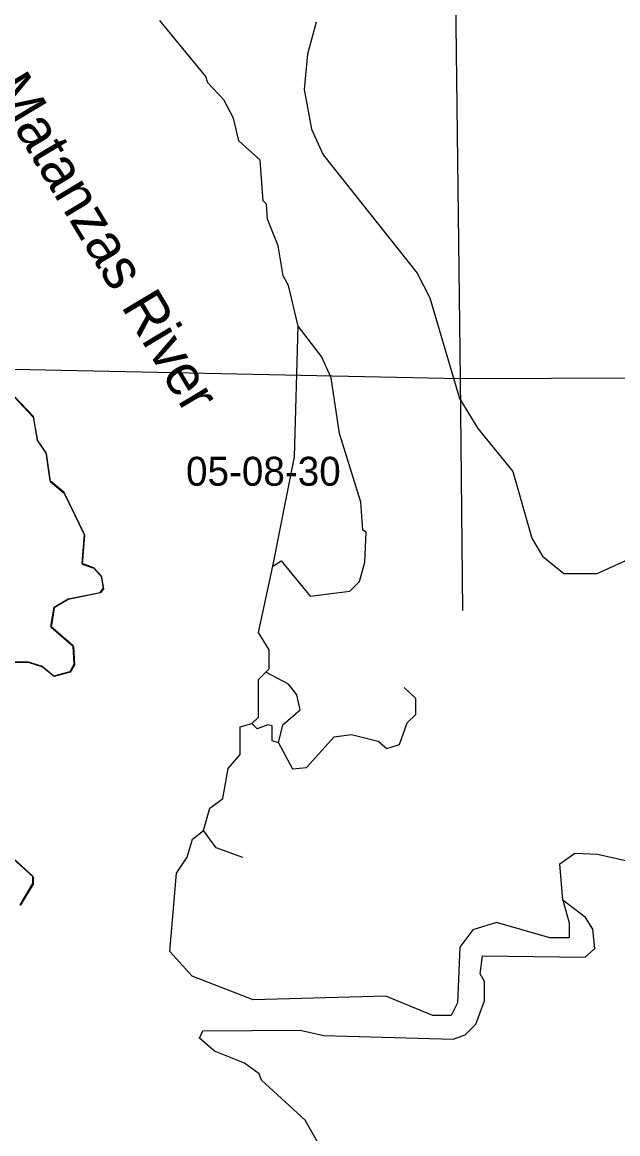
# Model space of a CAD drawing. Extents: x 418523 to 616617, y 1878279 to 2196743.
# Drawn here: x 559590 to 564227, y 1997576 to 2006226 of the extents above; entities that cross this region are included whole.
import ezdxf

# ---------------------------------------------------------------- set-up
doc = ezdxf.new("R2010")
doc.units = 0
for name, color, linetype in [('Level 1', 7, 'Continuous'), ('Level 2', 7, 'Continuous'), ('Level 41', 7, 'Continuous'), ('Level 5', 7, 'Continuous'), ('Level 7', 7, 'Continuous'), ('Level 8', 7, 'Continuous')]:
    doc.layers.add(name, color=color, linetype=linetype)

msp = doc.modelspace()

# ---------------------------------------------------------------- linework, layer by layer
at = {"layer": 'Level 1'}
for p, q in [((562934.981, 2008787.11), (563000.418, 2003453.518)), ((558750.565, 2003543.421), (563000.418, 2003453.518)), ((563000.418, 2003453.518), (568285.081, 2003473.091)), ((563000.418, 2003453.518), (563017.489, 2001649.021))]:
    msp.add_line(p, q, dxfattribs=at)
at = {"layer": 'Level 5'}
for points in [[(561738.244, 2003859.931), (561664.227, 2004176.977), (561622.815, 2004252.128), (561581.879, 2004485.683), (561499.204, 2004694.346), (561491.222, 2004811.09), (561466.311, 2004836.17), (561442.314, 2005153.046), (561276.078, 2005303.618), (561234.954, 2005478.821), (561160.379, 2005620.794), (561035.764, 2005754.566), (561019.253, 2005804.656), (560662.187, 2006239.292)], [(561540.473, 2001993.206), (561709.942, 2002842.997), (561738.244, 2003859.931)], [(559412.286, 2001249.831), (559637.371, 2001249.085), (559745.644, 2001215.415), (559837.118, 2001140.085), (559962.26, 2001173.006), (559995.8, 2001231.268), (559987.918, 2001373.011), (559813.31, 2001523.623), (559838.809, 2001673.616), (559947.41, 2001739.95), (560197.665, 2001789.144), (560222.775, 2001822.425), (560206.393, 2001914.156), (560148.27, 2001981.047), (560056.668, 2002014.687), (560074.054, 2002239.703), (559916.744, 2002565.348), (559808.66, 2002657.399), (559776.006, 2002874.243), (559709.643, 2002974.515), (559676.879, 2003158.009), (559527.352, 2003316.891)], [(561487.807, 2001168.076), (561512.887, 2001193.016), (561513.374, 2001343.07), (561430.439, 2001476.712), (561540.473, 2001993.206)], [(561378.131, 2000768.285), (561428.311, 2000818.137), (561429.256, 2001109.914), (561487.807, 2001168.076)], [(561586.049, 2000617.544), (561619.857, 2000759.168), (561753.628, 2000875.452), (561728.975, 2000992.225), (561662.583, 2001075.816), (561487.807, 2001168.076)], [(561586.049, 2000617.544), (561693.774, 2000417.151), (561802.177, 2000425.122), (562019.708, 2000666.191), (562153.151, 2000682.403), (562361.397, 2000631.734), (562427.889, 2000573.154), (562528.031, 2000606.166), (562586.939, 2000772.701), (562653.82, 2000839.193), (562654.248, 2000964.236), (562562.804, 2001047.896)], [(561000.317, 1999935.861), (561050.895, 2000110.766), (561151.156, 2000185.459), (561193.593, 2000418.745), (561285.654, 2000526.828), (561286.369, 2000743.573), (561378.131, 2000768.285)], [(559572.914, 1999356.93), (559673.503, 1999523.325), (559673.662, 1999581.676), (559524.066, 1999715.558), (559441.261, 1999890.911), (559408.626, 2000116.096), (559309.608, 2000424.861), (559218.294, 2000550.203), (559226.923, 2000641.866)], [(560913.265, 1998802.414), (560738.828, 1998994.706), (560790.838, 1999603.091), (560874.588, 1999727.875), (560916.726, 1999869.469), (561000.317, 1999935.861)], [(561308.078, 1999726.471), (561099.902, 1999802.15), (561000.317, 1999935.861)], [(563799.603, 1999393.274), (563775.507, 1999676.811), (563892.479, 1999759.783), (564067.513, 1999750.896), (564567.337, 1999640.889), (564775.742, 1999640.232)], [(563799.603, 1999393.274), (563849.037, 1999218.051), (563848.679, 1999101.348), (563698.626, 1999101.836), (563282.164, 1999219.883), (563098.6, 1999162.12), (562998.11, 1999029.066), (562980.028, 1998595.636), (562929.719, 1998495.762), (562788.005, 1998496.221), (562421.664, 1998647.45), (561387.849, 1998617.476), (560913.265, 1998802.414)], [(560995.264, 1998376.966), (561753.903, 1998382.845), (561937.168, 1998340.576), (562945.772, 1998312.298), (563037.604, 1998345.351), (563121.224, 1998428.453), (563188.503, 1998611.628), (563188.999, 1998761.681), (563155.848, 1998820.163), (563172.976, 1998961.816), (563973.235, 1998950.896), (564048.455, 1999017.328), (564032.273, 1999167.441), (563974.209, 1999259.343), (563799.603, 1999393.274)], [(561892.781, 1997507.076), (561793.336, 1997682.46), (561452.522, 1997992.022), (561436.011, 1998042.103), (561319.597, 1998125.824), (561086.469, 1998218.283), (560970.085, 1998318.704), (560995.264, 1998376.966)]]:
    msp.add_lwpolyline(points, dxfattribs=at)
at = {"layer": 'Level 7'}
for points in [[(561879.266, 2006227.026), (561811.789, 2005977.13), (561785.873, 2005702.133), (561843.24, 2005393.487), (561934.295, 2005193.124), (562664.919, 2004273.771), (562764.335, 2004081.708), (562995.244, 2003297.343), (563136.212, 2003063.46), (563410.234, 2002729.096), (563558.587, 2002211.786), (563641.492, 2002069.773), (563807.798, 2001935.862), (564066.224, 2001935.016), (564375.129, 2002075.752)], [(561540.473, 2001993.206), (561607.294, 2002034.697), (561831.494, 2001758.843), (562140.071, 2001799.538), (562215.361, 2001874.311), (562257.529, 2002024.235), (562266.615, 2002257.621), (562241.644, 2002274.391), (562225.69, 2002491.196), (562060.687, 2003025.246), (561995.368, 2003458.965), (561920.893, 2003625.927), (561738.244, 2003859.931)], [(561586.049, 2000617.544), (561536.097, 2000634.384), (561536.455, 2000751.086), (561503.144, 2000759.556), (561419.683, 2000726.475), (561378.131, 2000768.285)]]:
    msp.add_lwpolyline(points, dxfattribs=at)
at = {"layer": 'Level 8'}
for points in [[(559527.332, 2003311.351), (559676.339, 2003153.349), (559709.343, 2002969.345), (559776.346, 2002869.343), (559808.35, 2002652.339), (559917.354, 2002560.338), (560074.364, 2002234.332), (560057.368, 2002009.327), (560148.37, 2001976.327), (560207.373, 2001909.326), (560223.375, 2001817.325), (560198.375, 2001784.324), (559948.37, 2001734.32), (559839.369, 2001668.316), (559814.371, 2001518.313), (559988.378, 2001368.311), (559996.38, 2001226.308), (559963.38, 2001168.306), (559838.378, 2001135.304), (559746.374, 2001210.305), (559638.371, 2001243.304), (559413.366, 2001244.301)], [(559525.396, 1999710.267), (559675.402, 1999576.266), (559675.403, 1999518.265), (559575.404, 1999351.26)]]:
    msp.add_lwpolyline(points, dxfattribs=at)

# ---------------------------------------------------------------- texts
at = {"layer": 'Level 2'}
msp.add_text('05-08-30', height=225, dxfattribs=at).set_placement((560865.415, 2002619.157))
at = {"layer": 'Level 41'}
msp.add_text('Matanzas River', height=320, rotation=300.9512556, dxfattribs=at).set_placement((559340.392, 2005709.43))

doc.saveas('drawing.dxf')
